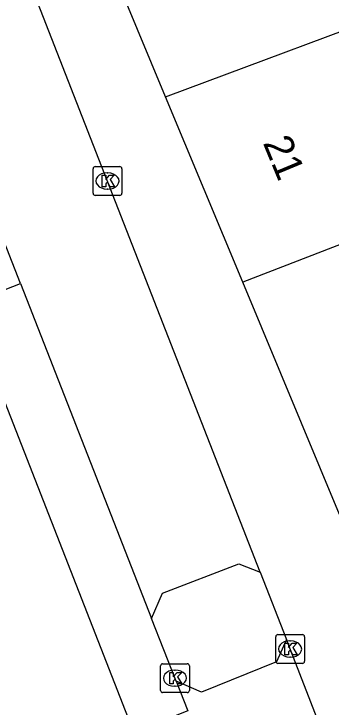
# Model space of a CAD drawing. Extents: x 160664 to 161506, y 382245 to 383288.
# Drawn here: x 161129.57 to 161140.59, y 383132.25 to 383156.27 of the extents above; entities that cross this region are included whole.
import ezdxf

# ---------------------------------------------------------------- set-up
doc = ezdxf.new("R2010")
doc.units = 0
for name, color, linetype in [('IMGEO_Kolk', 7, 'Continuous'), ('IMGEO_Pand', 7, 'Continuous'), ('IMGEO_Pand_nummerreeks', 7, 'Continuous'), ('IMGEO_Parkeervlak_open', 7, 'Continuous'), ('IMGEO_Rijbaan_lokaal_open', 7, 'Continuous'), ('IMGEO_Voetpad_open', 7, 'Continuous'), ('IMGEO_Woonerf_open', 7, 'Continuous')]:
    doc.layers.add(name, color=color, linetype=linetype)

msp = doc.modelspace()

# ---------------------------------------------------------------- linework, layer by layer
at = {"layer": 'IMGEO_Kolk'}
for p, q in [((161132.398, 383150.981), (161133.25, 383150.981)), ((161132.323, 383150.055), (161132.323, 383150.907)), ((161132.811, 383150.761), (161132.836, 383150.761)), ((161133.324, 383150.907), (161133.324, 383150.055)), ((161132.834, 383150.201), (161132.809, 383150.201)), ((161133.25, 383149.981), (161132.398, 383149.981)), ((161138.662, 383133.836), (161138.662, 383134.688)), ((161138.737, 383134.762), (161139.589, 383134.762)), ((161139.663, 383134.688), (161139.663, 383133.836)), ((161139.15, 383134.542), (161139.175, 383134.542)), ((161139.173, 383133.982), (161139.148, 383133.982)), ((161134.664, 383132.825), (161134.664, 383133.677)), ((161134.739, 383133.751), (161135.591, 383133.751)), ((161135.665, 383133.677), (161135.665, 383132.825)), ((161139.589, 383133.762), (161138.737, 383133.762)), ((161135.152, 383133.531), (161135.177, 383133.531)), ((161135.175, 383132.971), (161135.15, 383132.971)), ((161135.591, 383132.751), (161134.739, 383132.751))]:
    msp.add_line(p, q, dxfattribs=at)
for points in [[(161132.398, 383150.981), (161133.25, 383150.981)], [(161132.323, 383150.055), (161132.323, 383150.907)], [(161133.324, 383150.907), (161133.324, 383150.055)], [(161132.644, 383150.681), (161132.767, 383150.681), (161132.767, 383150.53), (161132.897, 383150.681), (161133.061, 383150.681), (161132.915, 383150.53), (161133.068, 383150.281), (161132.916, 383150.281), (161132.831, 383150.445), (161132.767, 383150.378), (161132.767, 383150.281), (161132.644, 383150.281), (161132.644, 383150.681)], [(161133.25, 383149.981), (161132.398, 383149.981)], [(161138.662, 383133.836), (161138.662, 383134.688)], [(161138.737, 383134.762), (161139.589, 383134.762)], [(161139.663, 383134.688), (161139.663, 383133.836)], [(161138.983, 383134.462), (161139.106, 383134.462), (161139.106, 383134.311), (161139.236, 383134.462), (161139.4, 383134.462), (161139.254, 383134.311), (161139.407, 383134.062), (161139.255, 383134.062), (161139.17, 383134.226), (161139.106, 383134.159), (161139.106, 383134.062), (161138.983, 383134.062), (161138.983, 383134.462)], [(161134.664, 383132.825), (161134.664, 383133.677)], [(161134.739, 383133.751), (161135.591, 383133.751)], [(161135.665, 383133.677), (161135.665, 383132.825)], [(161139.589, 383133.762), (161138.737, 383133.762)], [(161134.985, 383133.451), (161135.108, 383133.451), (161135.108, 383133.3), (161135.238, 383133.451), (161135.402, 383133.451), (161135.256, 383133.3), (161135.409, 383133.051), (161135.257, 383133.051), (161135.172, 383133.215), (161135.108, 383133.148), (161135.108, 383133.051), (161134.985, 383133.051), (161134.985, 383133.451)], [(161135.591, 383132.751), (161134.739, 383132.751)]]:
    msp.add_lwpolyline(points, dxfattribs=at)
for centre, start, end in [((161132.4, 383150.905), 91.552, 178.448), ((161132.4, 383150.905), 91.552, 178.448), ((161133.248, 383150.905), 1.552, 88.448), ((161133.248, 383150.905), 1.552, 88.448), ((161132.4, 383150.057), 181.552, 268.448), ((161132.4, 383150.057), 181.552, 268.448), ((161133.248, 383150.057), 271.552, 358.448), ((161133.248, 383150.057), 271.552, 358.448), ((161138.739, 383134.686), 91.552, 178.448), ((161138.739, 383134.686), 91.552, 178.448), ((161139.587, 383134.686), 1.552, 88.448), ((161139.587, 383134.686), 1.552, 88.448), ((161134.741, 383133.675), 91.552, 178.448), ((161134.741, 383133.675), 91.552, 178.448), ((161135.589, 383133.675), 1.552, 88.448), ((161135.589, 383133.675), 1.552, 88.448), ((161138.739, 383133.838), 181.552, 268.448), ((161138.739, 383133.838), 181.552, 268.448), ((161139.587, 383133.838), 271.552, 358.448), ((161139.587, 383133.838), 271.552, 358.448), ((161134.741, 383132.827), 181.552, 268.448), ((161134.741, 383132.827), 181.552, 268.448), ((161135.589, 383132.827), 271.552, 358.448), ((161135.589, 383132.827), 271.552, 358.448)]:
    msp.add_arc(centre, 0.0765, start, end, dxfattribs=at)
for centre, major_axis, ratio, start_param, end_param in [((161132.81, 383150.481), (-0.387, 0.002), 0.722429, 4.712389, 7.853982), ((161132.835, 383150.481), (-0.39, 0.002), 0.717154, 1.570796, 4.712389), ((161139.149, 383134.262), (-0.387, 0.002), 0.722429, 4.712389, 7.853982), ((161139.174, 383134.262), (-0.39, 0.002), 0.717154, 1.570796, 4.712389), ((161135.151, 383133.251), (-0.387, 0.002), 0.722429, 4.712389, 7.853982), ((161135.176, 383133.251), (-0.39, 0.002), 0.717154, 1.570796, 4.712389)]:
    msp.add_ellipse(centre, major_axis=major_axis, ratio=ratio, start_param=start_param, end_param=end_param, dxfattribs=at)
at = {"layer": 'IMGEO_Pand'}
for points in [[(161134.843, 383153.401), (161131.982, 383160.267), (161131.927, 383160.664)], [(161134.843, 383153.401), (161143.896, 383156.786)], [(161137.518, 383146.979), (161134.843, 383153.401)], [(161147.876, 383150.976), (161137.518, 383146.979)], [(161140.874, 383138.924), (161137.518, 383146.979)]]:
    msp.add_lwpolyline(points, dxfattribs=at)
at = {"layer": 'IMGEO_Parkeervlak_open'}
for points in [[(161129.801, 383146.932), (161134.356, 383135.317)], [(161135.206, 383133.15), (161135.611, 383132.118)]]:
    msp.add_lwpolyline(points, dxfattribs=at)
at = {"layer": 'IMGEO_Rijbaan_lokaal_open'}
for points in [[(161134.356, 383135.317), (161134.733, 383136.197), (161137.382, 383137.217), (161138.12, 383136.927)], [(161138.12, 383136.927), (161139.034, 383134.588)], [(161135.206, 383133.15), (161134.356, 383135.317)], [(161139.034, 383134.588), (161138.689, 383133.816), (161136.088, 383132.765), (161135.206, 383133.15)]]:
    msp.add_lwpolyline(points, dxfattribs=at)
at = {"layer": 'IMGEO_Voetpad_open'}
for points in [[(161129.801, 383146.932), (161126.39, 383155.632)], [(161135.611, 383132.118), (161133.742, 383131.385), (161127.933, 383146.199), (161129.801, 383146.932)]]:
    msp.add_lwpolyline(points, dxfattribs=at)
at = {"layer": 'IMGEO_Woonerf_open'}
for points in [[(161138.12, 383136.927), (161130.21, 383157.169)], [(161146.791, 383130.012), (161143.189, 383129.962), (161142.362, 383129.951), (161140.349, 383131.225), (161139.034, 383134.588)]]:
    msp.add_lwpolyline(points, dxfattribs=at)

# ---------------------------------------------------------------- texts
at = {"layer": 'IMGEO_Pand_nummerreeks'}
msp.add_text('21', height=1, rotation=292.4941, dxfattribs=at).set_placement((161138.209, 383151.805))

doc.saveas('drawing.dxf')
